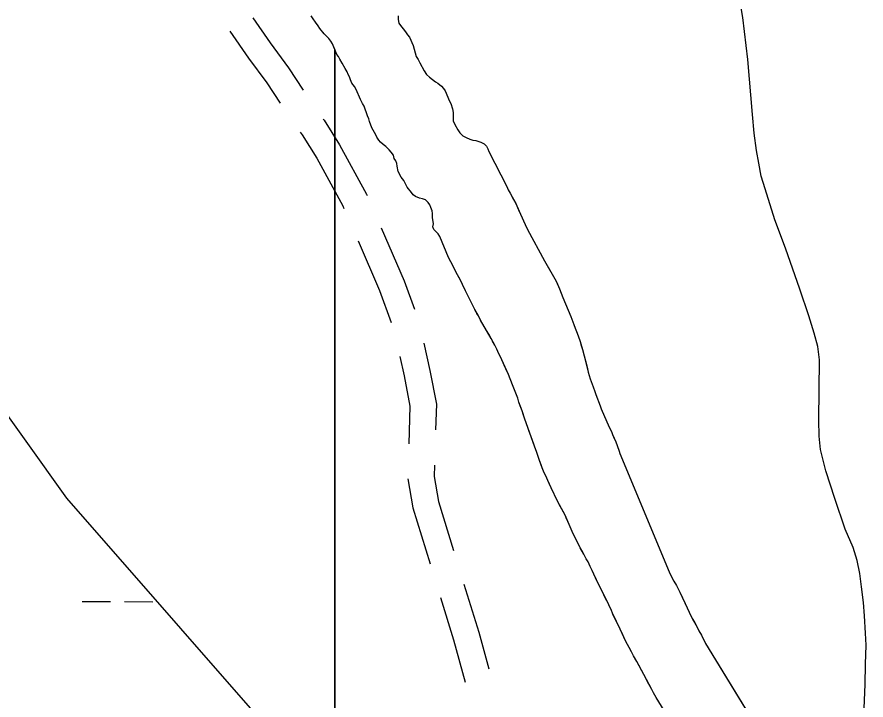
# Model space of a CAD drawing. Extents: x 3172231 to 3210228, y 940198 to 965780.
# Drawn here: x 3194676 to 3195640, y 957970 to 958746 of the extents above; entities that cross this region are included whole.
import ezdxf

# ---------------------------------------------------------------- set-up
doc = ezdxf.new("R2010")
doc.units = 0
for name, color, linetype in [('V-ROAD-CNTR', 7, 'Continuous'), ('V-SITE-VEGE', 7, 'Continuous'), ('V-TOPO-SHOR', 7, 'Continuous'), ('V-WETL-SWMP', 7, 'Continuous')]:
    doc.layers.add(name, color=color, linetype=linetype)

msp = doc.modelspace()

# ---------------------------------------------------------------- linework, layer by layer
at = {"layer": 'V-ROAD-CNTR'}
for points in [[(3195637.02, 957952.003), (3195638.656, 957987.782), (3195639.094, 958011.084), (3195639.52, 958032.721), (3195639.059, 958046.181), (3195637.808, 958065.749), (3195636.805, 958081.015), (3195634.568, 958098.788), (3195632.594, 958114.06), (3195629.366, 958128.787), (3195625.029, 958143.383), (3195616.019, 958164.391), (3195604.192, 958199.291), (3195593.868, 958230.714), (3195587.792, 958254.616), (3195586.233, 958270.025), (3195585.805, 958288.201), (3195586.833, 958356.445), (3195584.72, 958371.719), (3195580.523, 958386.868), (3195574.695, 958406.467), (3195564.363, 958436.919), (3195548.038, 958483.363), (3195536.053, 958515.353), (3195524.924, 958550.804), (3195520.445, 958564.984), (3195517.912, 958579.705), (3195515.237, 958594.152), (3195512.46, 958614.007), (3195510.666, 958635.245), (3195505.274, 958697.568), (3195499.777, 958745.186), (3195496.709, 958762.964)], [(3194943.626, 958744.691), (3194963.303, 958716.572), (3194984.266, 958688.255), (3195000.835, 958662.711)], [(3194917.476, 958729.735), (3194938.953, 958699.044), (3194959.602, 958671.151), (3194974.749, 958647.798)], [(3195023.713, 958629.907), (3195024.653, 958628.584), (3195042.208, 958600.829), (3195072.734, 958544.633), (3195073.367, 958543.182)], [(3194997.545, 958614.939), (3194999.733, 958611.862), (3195016.322, 958585.635), (3195045.754, 958531.453), (3195047.165, 958528.216)], [(3195089.357, 958506.516), (3195115.563, 958446.425), (3195127.02, 958413.945)], [(3195063.155, 958491.551), (3195087.631, 958435.425), (3195100.528, 958398.866)], [(3195137.831, 958375.514), (3195144.672, 958344.329), (3195152.001, 958306.402), (3195151.095, 958276.971)], [(3195110.479, 958360.189), (3195115.288, 958338.267), (3195121.913, 958303.988), (3195120.6, 958261.365)], [(3195149.908, 958236.989), (3195149.653, 958223.989), (3195154.39, 958195.567), (3195171.53, 958139.965)], [(3195119.674, 958221.384), (3195125.128, 958188.651), (3195144.812, 958124.8)], [(3195183.314, 958101.74), (3195200.126, 958047.204), (3195211.675, 958005.856)], [(3195156.596, 958086.576), (3195171.34, 958038.748), (3195184.777, 957990.638)]]:
    msp.add_lwpolyline(points, dxfattribs=at)
at = {"layer": 'V-SITE-VEGE'}
for p, q in [((3195108.498, 958746.955), (3195108.55, 958742.773)), ((3195108.55, 958742.773), (3195109.526, 958738.833)), ((3195109.526, 958738.833), (3195110.239, 958737.678)), ((3195110.239, 958737.678), (3195117.09, 958728.929)), ((3195117.09, 958728.929), (3195119.226, 958725.468)), ((3195119.226, 958725.468), (3195121.352, 958722.705)), ((3195121.352, 958722.705), (3195125.65, 958713.46)), ((3195039.061, 958703.32), (3195036.827, 958708.921)), ((3195036.827, 958708.921), (3195036.827, 951977.879)), ((3195125.65, 958713.46), (3195129.06, 958700.947)), ((3195040.951, 958700.783), (3195039.061, 958703.32)), ((3195042.614, 958698.016), (3195040.951, 958700.783)), ((3195045.227, 958693.398), (3195042.614, 958698.016)), ((3195129.06, 958700.947), (3195131.196, 958697.486)), ((3195131.196, 958697.486), (3195133.101, 958693.789)), ((3195048.328, 958687.16), (3195045.227, 958693.398)), ((3195050.698, 958683.469), (3195048.328, 958687.16)), ((3195133.101, 958693.789), (3195138.094, 958684.784)), ((3195051.896, 958680.694), (3195050.698, 958683.469)), ((3195053.323, 958677.921), (3195051.896, 958680.694)), ((3195054.529, 958674.45), (3195053.323, 958677.921)), ((3195138.094, 958684.784), (3195140.939, 958680.403)), ((3195140.939, 958680.403), (3195144.232, 958677.421)), ((3195144.232, 958677.421), (3195151.037, 958672.158)), ((3195056.207, 958670.52), (3195054.529, 958674.45)), ((3195059.041, 958666.833), (3195056.207, 958670.52)), ((3195151.037, 958672.158), (3195153.847, 958670.567)), ((3195153.847, 958670.567), (3195157.843, 958667.128)), ((3195060.944, 958663.37), (3195059.041, 958666.833)), ((3195065.968, 958652.041), (3195060.944, 958663.37)), ((3195157.843, 958667.128), (3195160.198, 958664.601)), ((3195160.198, 958664.601), (3195161.857, 958662.063)), ((3195161.857, 958662.063), (3195166.885, 958650.267)), ((3195068.345, 958647.654), (3195065.968, 958652.041)), ((3195166.885, 958650.267), (3195168.314, 958647.498)), ((3195070.244, 958644.655), (3195068.345, 958647.654)), ((3195073.869, 958633.541), (3195070.244, 958644.655)), ((3195168.314, 958647.498), (3195170.479, 958641.713)), ((3195170.479, 958641.713), (3195170.999, 958637.301)), ((3195075.538, 958630.074), (3195073.869, 958633.541)), ((3195076.273, 958627.061), (3195075.538, 958630.074)), ((3195170.999, 958637.301), (3195171.114, 958628.003)), ((3195078.919, 958619.887), (3195076.273, 958627.061)), ((3195083.201, 958612.035), (3195078.919, 958619.887)), ((3195171.114, 958628.003), (3195172.795, 958623.61)), ((3195172.795, 958623.61), (3195176.355, 958617.841)), ((3195084.398, 958609.26), (3195083.201, 958612.035)), ((3195176.355, 958617.841), (3195178.722, 958614.382)), ((3195178.722, 958614.382), (3195182.02, 958610.933)), ((3195182.02, 958610.933), (3195185.997, 958608.891)), ((3195086.529, 958606.032), (3195084.398, 958609.26)), ((3195088.651, 958603.734), (3195086.529, 958606.032)), ((3195091.707, 958600.982), (3195088.651, 958603.734)), ((3195094.523, 958598.924), (3195091.707, 958600.982)), ((3195185.997, 958608.891), (3195189.972, 958607.083)), ((3195189.972, 958607.083), (3195193.241, 958605.961)), ((3195193.241, 958605.961), (3195196.966, 958605.541)), ((3195196.966, 958605.541), (3195202.336, 958603.747)), ((3195202.336, 958603.747), (3195206.077, 958601.934)), ((3195206.077, 958601.934), (3195208.902, 958599.18)), ((3195098.523, 958595.022), (3195094.523, 958598.924)), ((3195100.646, 958592.491), (3195098.523, 958595.022)), ((3195103.247, 958588.802), (3195100.646, 958592.491)), ((3195208.902, 958599.18), (3195210.565, 958596.177)), ((3195210.565, 958596.177), (3195211.535, 958592.935)), ((3195211.535, 958592.935), (3195231.833, 958553.253)), ((3195104.222, 958585.329), (3195103.247, 958588.802)), ((3195105.887, 958582.327), (3195104.222, 958585.329)), ((3195107.083, 958579.552), (3195105.887, 958582.327)), ((3195107.354, 958576.533), (3195107.083, 958579.552)), ((3195108.595, 958570.27), (3195107.354, 958576.533)), ((3195112.162, 958563.807), (3195108.595, 958570.27)), ((3195114.997, 958560.122), (3195112.162, 958563.807)), ((3195118.81, 958552.495), (3195114.997, 958560.122)), ((3195123.768, 958546.513), (3195118.81, 958552.495)), ((3195231.833, 958553.253), (3195233.576, 958549.706)), ((3195125.659, 958543.98), (3195123.768, 958546.513)), ((3195128.475, 958541.922), (3195125.659, 958543.98)), ((3195233.576, 958549.706), (3195235.798, 958545.674)), ((3195235.798, 958545.674), (3195241.985, 958533.898)), ((3195132.683, 958540.113), (3195128.475, 958541.922)), ((3195136.411, 958539.462), (3195132.683, 958540.113)), ((3195139.681, 958538.108), (3195136.411, 958539.462)), ((3195142.741, 958535.124), (3195139.681, 958538.108)), ((3195144.4, 958532.355), (3195142.741, 958535.124)), ((3195241.985, 958533.898), (3195247.527, 958521.804)), ((3195145.831, 958529.582), (3195144.4, 958532.355)), ((3195147.271, 958525.882), (3195145.831, 958529.582)), ((3195147.544, 958522.629), (3195147.271, 958525.882)), ((3195147.603, 958517.981), (3195147.544, 958522.629)), ((3195148.621, 958510.788), (3195147.603, 958517.981)), ((3195247.527, 958521.804), (3195252.747, 958510.036)), ((3195147.963, 958507.523), (3195148.621, 958510.788)), ((3195149.163, 958504.517), (3195147.963, 958507.523)), ((3195153.876, 958499.46), (3195149.163, 958504.517)), ((3195252.747, 958510.036), (3195255.442, 958504.552)), ((3195255.442, 958504.552), (3195274.644, 958469.06)), ((3195156.004, 958496.698), (3195153.876, 958499.46)), ((3195165.861, 958472.867), (3195156.004, 958496.698)), ((3195171.096, 958462.867), (3195165.861, 958472.867)), ((3195274.644, 958469.06), (3195287.823, 958445.985)), ((3195174.266, 958456.416), (3195171.096, 958462.867)), ((3195179.658, 958446.253), (3195174.266, 958456.416)), ((3195181.721, 958442.059), (3195179.658, 958446.253)), ((3195185.044, 958434.805), (3195181.721, 958442.059)), ((3195287.823, 958445.985), (3195291.62, 958437.119)), ((3195291.62, 958437.119), (3195295.571, 958427.451)), ((3195193.447, 958418.192), (3195185.044, 958434.805)), ((3195295.571, 958427.451), (3195304.742, 958405.689)), ((3195195.508, 958413.838), (3195193.447, 958418.192)), ((3195199.634, 958406.416), (3195195.508, 958413.838)), ((3195202.172, 958401.576), (3195199.634, 958406.416)), ((3195214.083, 958380.922), (3195202.172, 958401.576)), ((3195304.742, 958405.689), (3195308.053, 958396.663)), ((3195308.053, 958396.663), (3195309.635, 958392.635)), ((3195309.635, 958392.635), (3195310.892, 958388.768)), ((3195310.892, 958388.768), (3195312.788, 958383.935)), ((3195218.369, 958373.179), (3195214.083, 958380.922)), ((3195312.788, 958383.935), (3195314.992, 958377.49)), ((3195220.428, 958368.825), (3195218.369, 958373.179)), ((3195314.992, 958377.49), (3195317.663, 958368.47)), ((3195221.855, 958366.082), (3195220.428, 958368.825)), ((3195226.291, 958356.729), (3195221.855, 958366.082)), ((3195317.663, 958368.47), (3195324.394, 958342.549)), ((3195233.727, 958339.8), (3195226.291, 958356.729)), ((3195324.394, 958342.549), (3195326.594, 958335.139)), ((3195239.259, 958326.423), (3195233.727, 958339.8)), ((3195326.594, 958335.139), (3195329.744, 958325.796)), ((3195241.309, 958320.623), (3195239.259, 958326.423)), ((3195329.744, 958325.796), (3195331.796, 958320.478)), ((3195244.309, 958312.888), (3195241.309, 958320.623)), ((3195245.725, 958308.378), (3195244.309, 958312.888)), ((3195331.796, 958320.478), (3195332.896, 958317.094)), ((3195332.896, 958317.094), (3195334.956, 958312.259)), ((3195334.956, 958312.259), (3195335.896, 958309.199)), ((3195249.194, 958298.709), (3195245.725, 958308.378)), ((3195335.896, 958309.199), (3195337.79, 958304.364)), ((3195337.79, 958304.364), (3195339.052, 958300.819)), ((3195252.342, 958289.045), (3195249.194, 958298.709)), ((3195339.052, 958300.819), (3195348.069, 958280.183)), ((3195255.651, 958279.7), (3195252.342, 958289.045)), ((3195259.6, 958269.226), (3195255.651, 958279.7)), ((3195348.069, 958280.183), (3195350.607, 958275.184)), ((3195350.607, 958275.184), (3195351.868, 958271.639)), ((3195263.694, 958257.465), (3195259.6, 958269.226)), ((3195351.868, 958271.639), (3195355.508, 958263.416)), ((3195355.508, 958263.416), (3195357.246, 958259.228)), ((3195265.588, 958252.629), (3195263.694, 958257.465)), ((3195357.246, 958259.228), (3195359.452, 958252.943)), ((3195269.053, 958242.32), (3195265.588, 958252.629)), ((3195359.452, 958252.943), (3195360.236, 958250.045)), ((3195360.236, 958250.045), (3195416.042, 958115.936)), ((3195272.209, 958233.78), (3195269.053, 958242.32)), ((3195274.421, 958228.299), (3195272.209, 958233.78)), ((3195276.164, 958224.752), (3195274.421, 958228.299)), ((3195278.378, 958219.431), (3195276.164, 958224.752)), ((3195282.177, 958211.049), (3195278.378, 958219.431)), ((3195289.306, 958196.211), (3195282.177, 958211.049)), ((3195298.035, 958180.079), (3195289.306, 958196.211)), ((3195302.624, 958169.761), (3195298.035, 958180.079)), ((3195306.102, 958161.54), (3195302.624, 958169.761)), ((3195313.87, 958145.896), (3195306.102, 958161.54)), ((3195315.297, 958143.154), (3195313.87, 958145.896)), ((3195319.426, 958136.053), (3195315.297, 958143.154)), ((3195322.121, 958130.571), (3195319.426, 958136.053)), ((3195324.188, 958127.181), (3195322.121, 958130.571)), ((3195326.399, 958121.863), (3195324.188, 958127.181)), ((3195328.619, 958117.506), (3195326.399, 958121.863)), ((3195334.641, 958104.93), (3195328.619, 958117.506)), ((3195416.042, 958115.936), (3195418.103, 958111.743)), ((3195418.103, 958111.743), (3195421.593, 958105.128)), ((3195339.396, 958095.574), (3195334.641, 958104.93)), ((3195421.593, 958105.128), (3195424.292, 958100.289)), ((3195424.292, 958100.289), (3195428.097, 958092.869)), ((3195342.087, 958089.609), (3195339.396, 958095.574)), ((3195428.097, 958092.869), (3195436.651, 958074.81)), ((3195346.845, 958080.253), (3195342.087, 958089.609)), ((3195348.426, 958076.546), (3195346.845, 958080.253)), ((3195350.169, 958072.997), (3195348.426, 958076.546)), ((3195352.384, 958067.84), (3195350.169, 958072.997)), ((3195436.651, 958074.81), (3195439.027, 958070.132)), ((3195360.624, 958050.903), (3195352.384, 958067.84)), ((3195439.027, 958070.132), (3195442.355, 958063.038)), ((3195442.355, 958063.038), (3195448.071, 958052.872)), ((3195448.071, 958052.872), (3195449.972, 958049.001)), ((3195367.116, 958036.719), (3195360.624, 958050.903)), ((3195449.972, 958049.001), (3195452.831, 958043.836)), ((3195452.831, 958043.836), (3195457.265, 958034.487)), ((3195370.763, 958029.782), (3195367.116, 958036.719)), ((3195457.265, 958034.487), (3195533.891, 957909.577)), ((3195373.462, 958025.103), (3195370.763, 958029.782)), ((3195375.842, 958020.585), (3195373.462, 958025.103)), ((3195379.496, 958014.132), (3195375.842, 958020.585)), ((3195387.266, 957999.13), (3195379.496, 958014.132)), ((3195396.472, 957982.191), (3195387.266, 957999.13)), ((3195398.534, 957978.64), (3195396.472, 957982.191)), ((3195401.391, 957973.317), (3195398.534, 957978.64)), ((3195410.449, 957958.467), (3195401.391, 957973.317))]:
    msp.add_line(p, q, dxfattribs=at)
msp.add_lwpolyline([(3195036.827, 951977.879), (3195036.827, 958708.921), (3195034.262, 958715.348), (3195032.364, 958718.347), (3195030.003, 958721.341), (3195024.823, 958726.623), (3195019.867, 958732.607), (3195017.969, 958735.605), (3195014.892, 958739.984), (3195012.056, 958743.668), (3195009.922, 958747.129)], dxfattribs=at)
at = {"layer": 'V-TOPO-SHOR'}
for points in [[(3195156.004, 958496.698), (3195153.876, 958499.46), (3195149.163, 958504.517), (3195147.963, 958507.523), (3195148.621, 958510.788), (3195147.603, 958517.981), (3195147.544, 958522.629), (3195147.271, 958525.882), (3195145.831, 958529.582), (3195144.402, 958532.355), (3195142.741, 958535.124), (3195139.681, 958538.108), (3195136.409, 958539.462), (3195132.681, 958540.113), (3195128.475, 958541.922), (3195125.659, 958543.98), (3195123.768, 958546.513), (3195118.81, 958552.495), (3195114.997, 958560.12), (3195112.162, 958563.807), (3195108.595, 958570.27), (3195107.354, 958576.533), (3195107.083, 958579.552), (3195105.887, 958582.327), (3195104.222, 958585.329), (3195103.249, 958588.802), (3195100.646, 958592.491), (3195098.523, 958595.022), (3195094.523, 958598.924), (3195091.707, 958600.982), (3195088.651, 958603.734), (3195086.529, 958606.032), (3195084.398, 958609.26), (3195083.201, 958612.035), (3195078.919, 958619.887), (3195076.273, 958627.061), (3195075.538, 958630.074), (3195073.869, 958633.541), (3195070.244, 958644.655), (3195068.345, 958647.654), (3195065.968, 958652.041), (3195060.944, 958663.37), (3195059.041, 958666.833), (3195056.207, 958670.52), (3195054.529, 958674.45), (3195053.323, 958677.921), (3195051.896, 958680.694), (3195050.698, 958683.469), (3195048.328, 958687.16), (3195045.227, 958693.398), (3195042.614, 958698.016), (3195040.951, 958700.785), (3195039.061, 958703.318), (3195034.262, 958715.348), (3195032.364, 958718.347), (3195030.003, 958721.341), (3195024.823, 958726.623), (3195019.867, 958732.607), (3195017.969, 958735.605), (3195014.892, 958739.984), (3195012.056, 958743.668), (3195009.922, 958747.129)], [(3195108.496, 958746.955), (3195108.55, 958742.771), (3195109.526, 958738.833), (3195110.239, 958737.678), (3195117.09, 958728.929), (3195119.226, 958725.468), (3195121.352, 958722.705), (3195125.65, 958713.458), (3195129.06, 958700.947), (3195131.196, 958697.486), (3195133.101, 958693.789), (3195138.094, 958684.784), (3195140.939, 958680.403), (3195144.232, 958677.421), (3195151.037, 958672.158), (3195153.847, 958670.567), (3195157.843, 958667.128), (3195160.198, 958664.601), (3195161.857, 958662.063), (3195166.887, 958650.269), (3195168.314, 958647.498), (3195170.479, 958641.713), (3195170.999, 958637.301), (3195171.114, 958628.003), (3195172.795, 958623.608), (3195176.355, 958617.841), (3195178.722, 958614.382), (3195182.02, 958610.935), (3195185.997, 958608.891), (3195189.972, 958607.083), (3195193.241, 958605.961), (3195196.966, 958605.541), (3195202.336, 958603.749), (3195206.077, 958601.934), (3195208.902, 958599.18), (3195210.565, 958596.177), (3195211.535, 958592.935)], [(3195211.535, 958592.935), (3195231.833, 958553.253), (3195233.576, 958549.706), (3195235.798, 958545.674), (3195239.605, 958538.413), (3195241.985, 958533.898), (3195245.151, 958526.963), (3195247.527, 958521.804), (3195250.849, 958514.229), (3195252.747, 958510.036), (3195255.442, 958504.552), (3195274.644, 958469.06), (3195281.79, 958456.475), (3195287.823, 958445.985), (3195289.404, 958442.278), (3195291.62, 958437.119), (3195295.571, 958427.449), (3195304.742, 958405.689), (3195306.95, 958399.725), (3195308.053, 958396.663), (3195309.635, 958392.635), (3195310.892, 958388.768), (3195312.788, 958383.935), (3195314.992, 958377.49), (3195316.094, 958373.947), (3195317.663, 958368.47), (3195322.987, 958348.183), (3195324.394, 958342.549), (3195325.494, 958338.844), (3195326.594, 958335.139), (3195329.744, 958325.796), (3195331.796, 958320.478), (3195332.898, 958317.094), (3195334.954, 958312.259), (3195335.896, 958309.199), (3195337.79, 958304.364), (3195339.052, 958300.819), (3195348.069, 958280.183), (3195350.607, 958275.184), (3195351.868, 958271.639), (3195354.084, 958266.642), (3195355.508, 958263.416), (3195357.246, 958259.228), (3195359.452, 958252.943), (3195360.236, 958250.045), (3195416.042, 958115.936), (3195418.103, 958111.743), (3195421.593, 958105.128), (3195424.292, 958100.289), (3195428.097, 958092.869), (3195434.276, 958079.969), (3195436.651, 958074.81), (3195439.029, 958070.132), (3195442.355, 958063.038), (3195444.737, 958058.841), (3195448.071, 958052.872), (3195449.972, 958049.001), (3195452.831, 958043.838), (3195454.571, 958040.129), (3195457.265, 958034.487), (3195533.891, 957909.577)], [(3195179.658, 958446.253), (3195177.438, 958450.448), (3195174.266, 958456.416), (3195171.096, 958462.867), (3195169.668, 958465.609), (3195167.763, 958469.158), (3195165.861, 958472.867), (3195156.004, 958496.698)], [(3195396.472, 957982.191), (3195393.138, 957988.321), (3195390.758, 957992.677), (3195387.266, 957999.13), (3195385.046, 958003.484), (3195381.716, 958009.775), (3195379.496, 958014.132), (3195375.842, 958020.585), (3195373.462, 958025.103), (3195370.763, 958029.782), (3195367.116, 958036.719), (3195365.055, 958041.073), (3195362.364, 958047.037), (3195360.624, 958050.905), (3195358.088, 958056.228), (3195356.503, 958059.454), (3195353.968, 958064.453), (3195352.384, 958067.84), (3195350.169, 958072.997), (3195348.426, 958076.546), (3195346.845, 958080.253), (3195343.99, 958085.738), (3195342.087, 958089.609), (3195339.396, 958095.574), (3195337.493, 958099.283), (3195334.641, 958104.93), (3195332.898, 958108.637), (3195330.203, 958114.121), (3195328.619, 958117.506), (3195326.399, 958121.863), (3195324.188, 958127.181), (3195322.121, 958130.571), (3195319.426, 958136.053), (3195317.839, 958138.797), (3195315.297, 958143.154), (3195313.87, 958145.896), (3195311.809, 958150.088), (3195308.797, 958156.058), (3195306.102, 958161.54), (3195304.836, 958164.442), (3195302.624, 958169.761), (3195299.458, 958177.015), (3195298.035, 958180.079), (3195296.13, 958183.628), (3195294.225, 958187.018), (3195291.37, 958192.5), (3195289.306, 958196.211), (3195286.613, 958201.855), (3195284.87, 958205.564), (3195282.177, 958211.049), (3195279.801, 958216.208), (3195278.378, 958219.431), (3195276.164, 958224.752), (3195274.421, 958228.299), (3195272.209, 958233.78), (3195270.946, 958237.163), (3195269.053, 958242.32), (3195266.69, 958249.246), (3195265.588, 958252.629), (3195263.694, 958257.465), (3195262.119, 958262.136), (3195261.015, 958265.036), (3195259.598, 958269.226), (3195256.915, 958276.476), (3195255.651, 958279.7), (3195253.761, 958285.178), (3195252.342, 958289.045), (3195250.451, 958294.845), (3195249.194, 958298.709), (3195247.144, 958304.509), (3195245.725, 958308.378), (3195244.309, 958312.888), (3195241.309, 958320.623), (3195239.259, 958326.423), (3195235.782, 958334.805), (3195233.727, 958339.8), (3195230.881, 958346.411), (3195228.98, 958350.604), (3195226.291, 958356.729), (3195224.389, 958360.6), (3195221.855, 958366.082), (3195220.428, 958368.825), (3195218.369, 958373.179), (3195215.83, 958377.856), (3195214.083, 958380.922), (3195211.384, 958385.602), (3195207.89, 958391.734), (3195206.303, 958394.478), (3195203.759, 958398.834), (3195202.172, 958401.576), (3195199.634, 958406.416), (3195198.047, 958409.32), (3195195.508, 958413.838), (3195193.447, 958418.192), (3195191.862, 958421.258), (3195189.642, 958425.771), (3195186.472, 958431.901), (3195185.044, 958434.805), (3195182.984, 958439.159), (3195181.721, 958442.059), (3195179.658, 958446.253)], [(3195403.298, 957970.089), (3195401.391, 957973.317), (3195398.534, 957978.64), (3195396.472, 957982.191)]]:
    msp.add_lwpolyline(points, dxfattribs=at)
at = {"layer": 'V-WETL-SWMP'}
for p, q in [((3194750.237, 958082.337), (3194782.236, 958082.119)), ((3194798.236, 958082.01), (3194830.235, 958081.792))]:
    msp.add_line(p, q, dxfattribs=at)
msp.add_lwpolyline([(3193992.968, 956979.164), (3194029.932, 957348.954), (3194066.896, 957533.849), (3194177.787, 957644.786), (3194214.751, 957681.765), (3194251.715, 957792.702), (3194177.787, 958125.513), (3194177.787, 958347.388), (3194251.715, 958532.283), (3194362.606, 958680.199), (3194436.534, 958680.199), (3194547.425, 958458.325), (3194732.245, 958199.471), (3194990.991, 957903.639), (3195027.955, 957644.786), (3195101.883, 957348.954), (3194954.027, 957238.017), (3194880.1, 957127.08)], dxfattribs=at)

doc.saveas('drawing.dxf')
